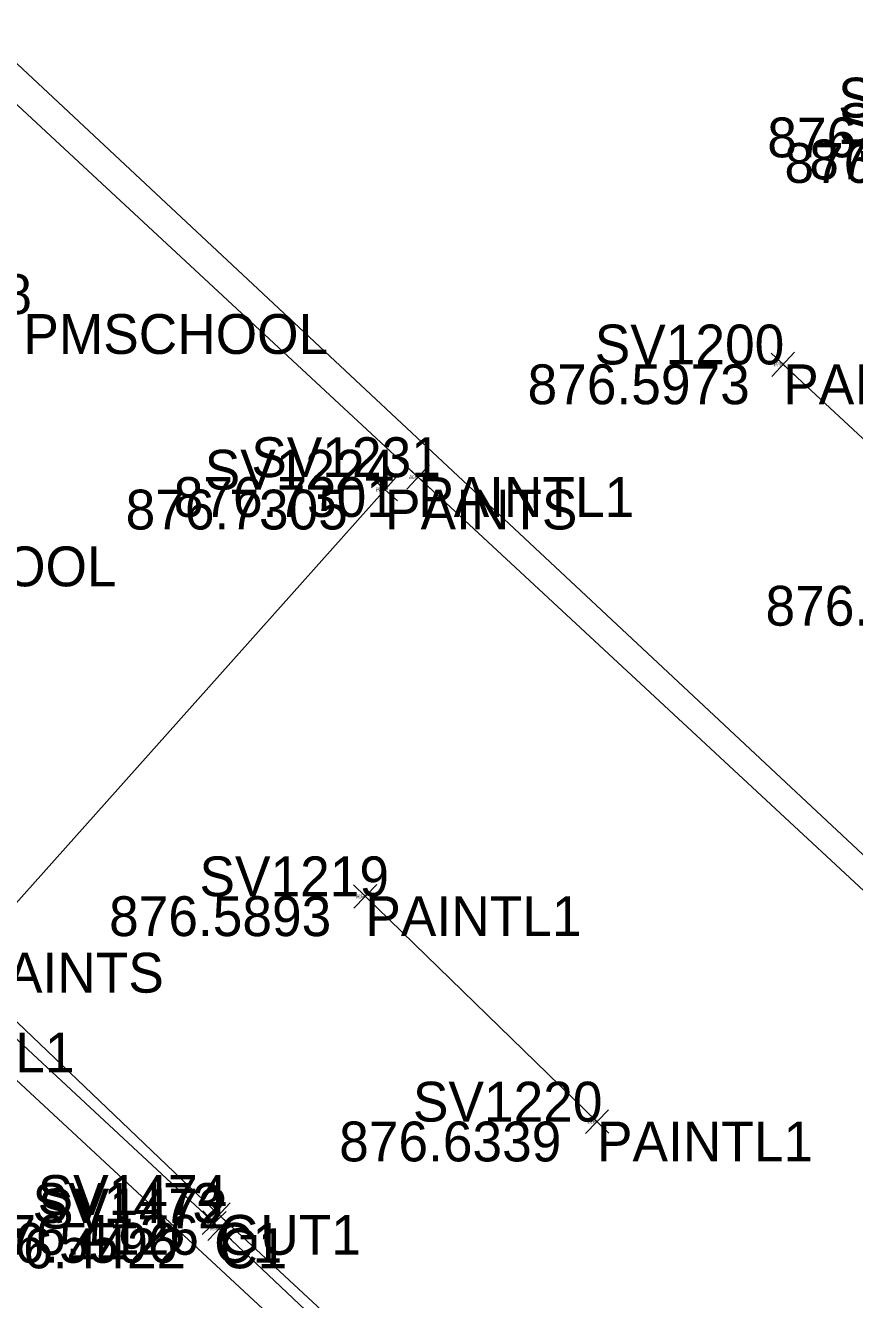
# Model space of a CAD drawing. Extents: x 1469677 to 1493262, y 375219 to 389293.
# Drawn here: x 1480293.74 to 1480318.71, y 379275.14 to 379313.52 of the extents above; entities that cross this region are included whole.
import ezdxf

# ---------------------------------------------------------------- set-up
doc = ezdxf.new("R2010")
doc.units = 0
for name, color, linetype in [('Building', 7, 'Continuous'), ('DR_X_Drive_Pipe', 7, 'Continuous'), ('DV_X_Text', 7, 'Continuous'), ('GK_Visualization', 7, 'Continuous'), ('PNTELEV', 7, 'Continuous'), ('RD_P_Text', 7, 'Continuous'), ('RW_P_Esmt_SW', 7, 'Continuous'), ('SV_X_Text', 7, 'Continuous'), ('SV_X_Text_Elevation', 7, 'Continuous')]:
    doc.layers.add(name, color=color, linetype=linetype)

msp = doc.modelspace()

# ---------------------------------------------------------------- linework, layer by layer
at = {"layer": 'Building'}
for points in [[(1480349.171, 379259.048), (1480326.954, 379280.06), (1480305.568, 379299.916), (1480284.393, 379319.578), (1480263.301, 379339.268), (1480242.575, 379359.213), (1480224.612, 379376.165), (1480208.191, 379391.527)], [(1480323.741, 379296.64), (1480316.564, 379303.311)], [(1480303.976, 379287.288), (1480310.954, 379280.501)]]:
    msp.add_lwpolyline(points, dxfattribs=at)
at = {"layer": 'DR_X_Drive_Pipe'}
msp.add_lwpolyline([(1480327.263, 379249.797), (1480312.798, 379263.799), (1480291.915, 379283.182), (1480274.385, 379298.987), (1480265.401, 379307.725), (1480264.495, 379308.458), (1480240.472, 379331.084), (1480234.677, 379335.863), (1480225.088, 379345.601), (1480208.322, 379361.342), (1480207.346, 379362.25), (1480199.528, 379369.768), (1480193.21, 379375.651), (1480182.823, 379385.139), (1480177.927, 379389.525), (1480169.423, 379398.321), (1480161.035, 379406.189), (1480144.924, 379421.019), (1480134.739, 379430.559), (1480121.485, 379441.998)], dxfattribs=at)
at = {"layer": 'PNTELEV'}
for p, q in [((1480316.93, 379302.97), (1480316.198, 379303.651)), ((1480316.223, 379302.944), (1480316.904, 379303.677)), ((1480316.564, 379303.311), (1480316.564, 379303.311)), ((1480305.934, 379299.576), (1480305.201, 379300.256)), ((1480305.227, 379299.55), (1480305.908, 379300.282)), ((1480304.196, 379299.871), (1480304.942, 379299.205)), ((1480304.236, 379299.165), (1480304.902, 379299.911)), ((1480305.568, 379299.916), (1480305.568, 379299.916)), ((1480304.569, 379299.538), (1480304.569, 379299.538)), ((1480303.618, 379287.637), (1480304.335, 379286.94)), ((1480304.325, 379287.647), (1480303.628, 379286.93)), ((1480303.976, 379287.288), (1480303.976, 379287.288)), ((1480310.596, 379280.849), (1480311.312, 379280.152)), ((1480311.303, 379280.859), (1480310.605, 379280.142)), ((1480310.954, 379280.501), (1480310.954, 379280.501)), ((1480299.93, 379277.348), (1480299.198, 379278.029)), ((1480299.224, 379277.322), (1480299.904, 379278.055)), ((1480299.056, 379277.104), (1480299.784, 379277.789)), ((1480299.762, 379277.082), (1480299.078, 379277.811)), ((1480299.94, 379276.936), (1480299.213, 379277.624)), ((1480299.233, 379276.917), (1480299.92, 379277.643)), ((1480299.42, 379277.447), (1480299.42, 379277.447)), ((1480299.564, 379277.688), (1480299.564, 379277.688)), ((1480299.577, 379277.28), (1480299.577, 379277.28))]:
    msp.add_line(p, q, dxfattribs=at)
at = {"layer": 'RD_P_Text'}
for points in [[(1480328.343, 379250.587), (1480312.97, 379265.236), (1480299.564, 379277.688), (1480285.409, 379291.203), (1480266.888, 379308.553), (1480264.304, 379310.926), (1480249.8, 379324.506)], [(1480327.862, 379250.385), (1480312.733, 379264.825), (1480299.577, 379277.28), (1480299.42, 379277.447), (1480285.033, 379290.826), (1480266.518, 379308.208), (1480264.058, 379310.698), (1480249.543, 379324.24)]]:
    msp.add_lwpolyline(points, dxfattribs=at)
at = {"layer": 'SV_X_Text'}
msp.add_lwpolyline([(1480292.11, 379285.585), (1480304.569, 379299.538)], dxfattribs=at)
at = {"layer": 'SV_X_Text_Elevation'}
msp.add_line((1479636.611, 379926.284), (1480557.828, 379065.308), dxfattribs=at)

# ---------------------------------------------------------------- texts
at = {"layer": 'DV_X_Text'}
for s, height, p in [('876.5735', 1.2, (1480316.084, 379309.549)), ('876.7152', 1.2, (1480317.349, 379308.884)), ('876.3731', 1.2, (1480316.602, 379308.78)), ('876.5973', 1.2, (1480308.864, 379302.111)), ('876.60', 0.06, (1480316.277, 379303.251)), ('876.7301', 1.2, (1480298.205, 379298.716)), ('876.73', 0.06, (1480305.288, 379299.856)), ('876.7305', 1.2, (1480296.755, 379298.338)), ('876.73', 0.06, (1480304.289, 379299.478)), ('876.6582', 1.2, (1480316.031, 379295.44)), ('876.5893', 1.2, (1480296.257, 379286.088)), ('876.59', 0.06, (1480303.694, 379287.228)), ('876.6339', 1.2, (1480303.188, 379279.301)), ('876.63', 0.06, (1480310.672, 379280.441)), ('876.5596', 1.2, (1480291.625, 379276.247)), ('876.4126', 1.2, (1480292.271, 379276.488)), ('876.56', 0.06, (1480299.135, 379277.387)), ('876.41', 0.06, (1480299.305, 379277.628)), ('876.4422', 1.2, (1480291.886, 379276.08)), ('876.44', 0.06, (1480299.296, 379277.22))]:
    msp.add_text(s, height=height, dxfattribs=at).set_placement(p)
at = {"layer": 'GK_Visualization'}
for s, p in [('PMSCHOOL', (1480293.673, 379303.627)), ('PAINTL1', (1480316.564, 379302.111)), ('PAINTL1', (1480305.568, 379298.716)), ('PAINTS', (1480304.569, 379298.338)), ('PMSCHOOL', (1480287.299, 379296.626)), ('PAINTL1', (1480303.976, 379286.088)), ('PAINTS', (1480292.11, 379284.385)), ('WL1', (1480291.915, 379281.982)), ('PAINTL1', (1480310.954, 379279.301)), ('C1', (1480299.42, 379276.247)), ('GUT1', (1480299.564, 379276.488)), ('C1', (1480299.577, 379276.08))]:
    msp.add_text(s, height=1.2, dxfattribs=at).set_placement(p)
at = {"layer": 'RW_P_Esmt_SW'}
for s, height, p in [('SV1074', 1.2, (1480318.22, 379310.749)), ('SV1076', 1.2, (1480318.221, 379309.98)), ('SV1228', 1.2, (1480288.222, 379304.827)), ('SV1200', 1.2, (1480310.886, 379303.311)), ('SV1200', 0.06, (1480316.28, 379303.311)), ('SV1231', 1.2, (1480300.54, 379299.916)), ('SV1224', 1.2, (1480299.137, 379299.538)), ('SV1231', 0.06, (1480305.317, 379299.916)), ('SV1224', 0.06, (1480304.297, 379299.538)), ('SV1219', 1.2, (1480298.979, 379287.288)), ('SV1219', 0.06, (1480303.726, 379287.288)), ('SV1220', 1.2, (1480305.409, 379280.501)), ('SV1220', 0.06, (1480310.677, 379280.501)), ('SV1473', 1.2, (1480293.95, 379277.447)), ('SV1474', 1.2, (1480294.104, 379277.688)), ('SV1472', 1.2, (1480294.116, 379277.28)), ('SV1473', 0.06, (1480299.147, 379277.447)), ('SV1474', 0.06, (1480299.291, 379277.688)), ('SV1472', 0.06, (1480299.304, 379277.28))]:
    msp.add_text(s, height=height, dxfattribs=at).set_placement(p)

doc.saveas('drawing.dxf')
